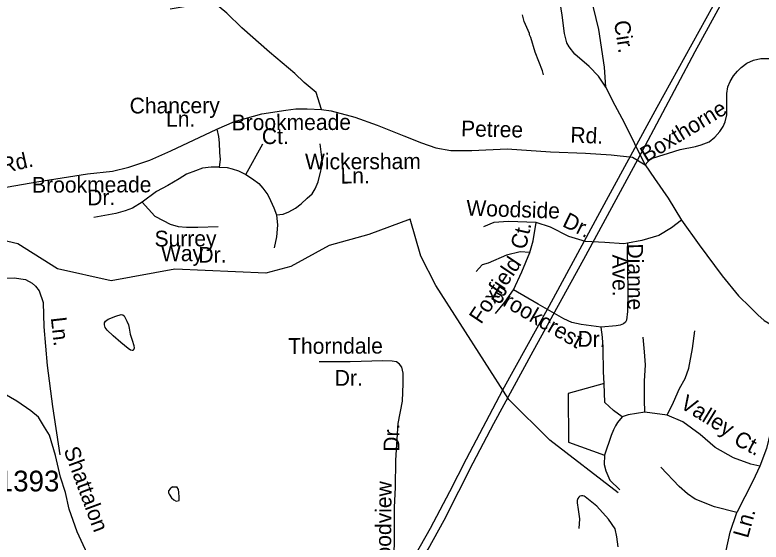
# Model space of a CAD drawing. Extents: x 1547597 to 1699558, y 810033 to 920809.
# Drawn here: x 1606161 to 1610664, y 866757 to 869935 of the extents above; entities that cross this region are included whole.
import ezdxf

# ---------------------------------------------------------------- set-up
doc = ezdxf.new("R2010")
doc.units = 0
for name, color, linetype in [('Exist Hydrographic Creek Single Shore', 7, 'Continuous'), ('Exist Hydrographic Misc Water Feature', 7, 'Continuous'), ('Exist Road Non-System Type 51', 7, 'Continuous'), ('Exist Road Non-System Type 51 Label', 7, 'Continuous'), ('Exist Road Secondary Type 51 Attributed', 7, 'Continuous'), ('Exist Road Secondary Type 51 Label', 7, 'Continuous'), ('Exist Road Secondary Type 51 Number Label', 7, 'Continuous'), ('Exist Utilities Electrical Transmission Line', 7, 'Continuous')]:
    doc.layers.add(name, color=color, linetype=linetype)

msp = doc.modelspace()

# ---------------------------------------------------------------- linework, layer by layer
at = {"layer": 'Exist Hydrographic Creek Single Shore'}
msp.add_lwpolyline([(1609800.9, 867054.7), (1609388.7, 867371.7), (1609141.7, 867616.4), (1608700.6, 868304.8), (1608609.5, 868481.4), (1608545.4, 868703.9), (1608295.7, 868611.8), (1608057.2, 868545.5), (1607826.7, 868417.8), (1607675.7, 868378.1), (1607125.6, 868402.5), (1606741.7, 868331.5), (1606417.7, 868403.8), (1606177.7, 868556.3), (1605911.6, 868617.5), (1605461.6, 868616.8), (1605320.7, 868685.3), (1605189.6, 868835.7), (1605075.6, 869038.3), (1604772.6, 869373)], dxfattribs=at)
at = {"layer": 'Exist Hydrographic Misc Water Feature'}
msp.add_line((1607111.9, 867090.4), (1607138.7, 867090.1), dxfattribs=at)
for points in [[(1609349.6, 869573.5), (1609344, 869597.6), (1609299.8, 869710.3), (1609273.3, 869798.7), (1609265.5, 869814.8), (1609265.7, 869822.8), (1609234.8, 869895.4), (1609223.4, 869935.6)], [(1606818.9, 868120.3), (1606835.6, 868088.6), (1606845.4, 868067.3), (1606849.9, 868047), (1606856.4, 868010.7), (1606867.2, 867973.9), (1606878.6, 867941.8), (1606879.4, 867925.8), (1606875, 867913.1), (1606868.6, 867911.5), (1606857.9, 867914.4), (1606843.7, 867923.6), (1606799, 867960.9), (1606753.2, 868000.8), (1606717.9, 868034.3), (1606705.9, 868051.4), (1606701.8, 868066.4), (1606702, 868079.7), (1606706.8, 868088.7), (1606722.9, 868100.2), (1606770.5, 868119.3), (1606802, 868128.5), (1606811.6, 868126.7), (1606818.9, 868120.3)], [(1607111.9, 867090.4), (1607096.7, 867078.6), (1607087.2, 867065.5), (1607087.8, 867054.5), (1607091.1, 867046), (1607106.2, 867024.2), (1607120.1, 867011.4), (1607133.8, 867004.5), (1607151, 867007.7), (1607152.6, 867028.1), (1607150, 867055.5), (1607146.9, 867074.1), (1607138.7, 867090.1)]]:
    msp.add_lwpolyline(points, dxfattribs=at)
at = {"layer": 'Exist Road Non-System Type 51'}
msp.add_line((1610097.1, 867522.2), (1609962.9, 867539.7), dxfattribs=at)
for points in [[(1609726.7, 869500.3), (1609717.7, 869620.3), (1609683.7, 869846.6), (1609652.8, 869980.9), (1609629.3, 870049), (1609589.9, 870129.2), (1609534.6, 870201.6), (1609467.2, 870262.2), (1609403.6, 870312.7), (1609274.4, 870407.8), (1609149.3, 870494.8), (1609081.9, 870567.2), (1609042.6, 870637.7), (1609023, 870697.7), (1609009.7, 870785.8), (1609002.4, 870865.8), (1608984.7, 870892), (1608958.8, 870910.1), (1608914.6, 870901.3), (1608883, 870900.2)], [(1609726.7, 869500.3), (1609683.2, 869567), (1609626.8, 869623.4), (1609539.2, 869698.5), (1609505.5, 869743.3), (1609491.6, 869766.4), (1609477.5, 869824.3), (1609462.4, 869934.3), (1609443.5, 870062.6), (1609435.9, 870108.5), (1609416.2, 870146.8), (1609382.5, 870180.9), (1609353.2, 870194.7), (1609278.8, 870217.8), (1609153.3, 870254.8), (1608989.8, 870304.1)], [(1608010.6, 869365.4), (1607979.6, 869466.9), (1607906.2, 869527.5), (1607850.7, 869581.8), (1607697.8, 869711), (1607529.1, 869858.5), (1607439.8, 869945.2), (1607394.2, 869983.5), (1607370.4, 870005.6), (1607353.3, 870012), (1607328.5, 870012.1), (1607230.5, 869992.8), (1607098.3, 869969.9)], [(1609964.6, 869031.1), (1609996.1, 869067.6), (1610046.2, 869083.2), (1610105.6, 869102), (1610174.5, 869123.9), (1610268.4, 869142.7), (1610302.8, 869152.1), (1610349.7, 869170.9), (1610384.1, 869199.1), (1610415.4, 869233.5), (1610434.2, 869261.7), (1610446.7, 869289.9), (1610456.1, 869333.7), (1610456.1, 869377.6), (1610456.1, 869418.3), (1610456.1, 869462.1), (1610462.4, 869502.8), (1610478, 869534.1), (1610496.8, 869568.6), (1610521.8, 869596.8), (1610543.7, 869618.7), (1610578.2, 869643.7), (1610618.8, 869662.5), (1610662.7, 869671.9), (1610712.7, 869671.9)], [(1609964.6, 869031.1), (1609839, 869285.5), (1609783.8, 869389.9), (1609726.7, 869500.3)], [(1604481.7, 868533.9), (1604614.2, 868587.9), (1604771, 868632.3), (1605068.9, 868698.1), (1605405.3, 868777.1), (1605741.6, 868838.3), (1606025.8, 868883), (1606293.4, 868928.8), (1606597.7, 868976.9), (1606748.7, 868992.9), (1606847.1, 869018.1), (1606975.2, 869059.3), (1607101.1, 869116.5), (1607378.7, 869245.9), (1607486.3, 869292.2), (1607650.2, 869338.4), (1607796.1, 869361.4), (1607856, 869368.9), (1607924.6, 869370.1), (1608010.6, 869365.4)], [(1608010.6, 869365.4), (1608068.2, 869357.5), (1608211.2, 869318.4), (1608345.8, 869270.3), (1608506.8, 869205.4), (1608614.9, 869163.3), (1608700.3, 869133.3), (1608791.6, 869118.8), (1608918.9, 869117.6), (1609131.4, 869128.9), (1609393, 869110.8), (1609604.9, 869101.1), (1609758.6, 869091.8), (1609887.8, 869077.2), (1609964.6, 869031.1)], [(1607378.7, 869245.9), (1607390.1, 869203.1), (1607392.9, 869163.3), (1607395.8, 869106.3), (1607398.6, 869063.6), (1607392.9, 869018.1)], [(1607555.1, 868972.5), (1607657.6, 869157.6)], [(1607740.1, 868730.5), (1607779.9, 868733.3), (1607814.1, 868747.6), (1607853.9, 868770.3), (1607888.1, 868796), (1607925, 868830.1), (1607953.5, 868855.8), (1607973.4, 868887.1), (1607990.5, 868929.8), (1608007.6, 868995.3), (1608016.1, 869035.2), (1608013.3, 869077.9), (1608001.9, 869157.6)], [(1607392.9, 869018.1), (1607344.6, 869018.1), (1607293.3, 869012.4), (1607250.6, 868995.3), (1607196.6, 868975.4), (1607151.1, 868946.9), (1607082.8, 868907), (1607014.5, 868870), (1606929.1, 868807.4)], [(1607392.9, 869018.1), (1607441.3, 869015.2), (1607472.6, 869006.7), (1607509.6, 868995.3), (1607555.1, 868972.5)], [(1609964.6, 869031.1), (1610019.8, 868948.7), (1610102.8, 868830), (1610183.7, 868697.8)], [(1607555.1, 868972.5), (1607595, 868946.9), (1607632, 868918.4), (1607657.6, 868889.9), (1607686, 868850.1), (1607703.1, 868815.9), (1607723, 868773.2), (1607740.1, 868730.5)], [(1606929.1, 868807.4), (1606869.3, 868770.3), (1606826.7, 868753.3), (1606769.7, 868739), (1606636, 868713.4)], [(1606929.1, 868807.4), (1606966.1, 868764.7), (1607005.9, 868721.9), (1607054.3, 868696.3), (1607097, 868673.5), (1607145.4, 868659.3), (1607196.6, 868656.5), (1607264.9, 868656.5), (1607387.2, 868659.3)], [(1607740.1, 868730.5), (1607745.8, 868667.8), (1607740.1, 868596.7), (1607725.9, 868531.2)], [(1609306.5, 868683.9), (1609138.5, 868689.3), (1609050.6, 868683.9), (1608988.4, 868658.6)], [(1609268.8, 868502.6), (1609289.2, 868574.1), (1609306.5, 868683.9)], [(1609857.9, 868560), (1609835, 868555.5), (1609721.1, 868562.4), (1609603.4, 868569.4), (1609503.5, 868600.3), (1609392.2, 868655.2), (1609306.5, 868683.9)], [(1610183.7, 868697.8), (1610123.4, 868651.8), (1610047, 868604.6), (1609944.7, 868575.4), (1609857.9, 868560)], [(1610183.7, 868697.8), (1610290.4, 868548.6), (1610428.7, 868361.5), (1610528, 868242.5), (1610597.9, 868172.6), (1610643.6, 868126.8), (1610682.1, 868093.1), (1610730.3, 868064.2), (1610792.9, 868023.2)], [(1609857.9, 868560), (1609855.9, 868521.8), (1609857.7, 868405.5), (1609858.7, 868267.6), (1609857.6, 868147.5), (1609851.2, 868095.6), (1609844.7, 868083.7), (1609832.9, 868073.8), (1609813.9, 868064), (1609788.8, 868060.1), (1609699.2, 868053.5)], [(1609268.8, 868502.6), (1609208.8, 868507), (1609126.8, 868487.7), (1609016.5, 868438.7), (1608980.3, 868429), (1608944.1, 868389.3)], [(1609168.6, 868278.5), (1609219.9, 868386.8), (1609268.8, 868502.6)], [(1604802.5, 868344.5), (1605014.2, 868353.8), (1605332.2, 868351.2), (1605647.8, 868346.6), (1605873.7, 868344.6), (1606039.5, 868345.7), (1606155.2, 868350), (1606224.6, 868339.9), (1606265.2, 868317.4), (1606285.3, 868299.4), (1606307, 868271.9), (1606330.1, 868202.4), (1606334.5, 868054.8), (1606354.7, 867821.9), (1606387.7, 867575.2), (1606431.4, 867284)], [(1609061.5, 868135.4), (1609118.1, 868202.9), (1609168.6, 868278.5)], [(1609699.2, 868053.5), (1609578.5, 868069.4), (1609522.3, 868081.5), (1609474.1, 868103.6), (1609319.3, 868192.1), (1609168.6, 868278.5)], [(1609716.6, 867712.8), (1609712.3, 867784.6), (1609711.3, 867924.5), (1609705.9, 867992.5), (1609699.2, 868053.5)], [(1610097.1, 867522.2), (1610135.1, 867601), (1610171.5, 867683.4), (1610205.9, 867743.1), (1610228.6, 867804.9), (1610249.4, 867924.7), (1610264.4, 868030.5)], [(1610792.9, 868023.2), (1610774.9, 867981.7), (1610758.8, 867937.2), (1610746.7, 867844.3), (1610734.6, 867743.2), (1610734.6, 867646.2), (1610734.6, 867561.3), (1610727.6, 867475.5), (1610718.8, 867414.1), (1610695.5, 867320.7), (1610655.5, 867215)], [(1609962.9, 867539.7), (1609959.9, 867615.6), (1609959.9, 867726.6), (1609965.8, 867825.9), (1609959.9, 867904.8), (1609951.2, 867992.4)], [(1608417, 866258), (1608442.6, 866471.9), (1608451.9, 866763.4), (1608451.9, 866967.9), (1608456.8, 867085.5), (1608459.4, 867250.2), (1608473.9, 867471.4), (1608500, 867607.3), (1608502.9, 867713.3), (1608503.4, 867775.1), (1608495.7, 867811.3), (1608481.9, 867829.4), (1608463.9, 867843.5), (1608438, 867847.7), (1608380, 867850), (1608184.2, 867843.8), (1607996.3, 867843.2)], [(1609716.6, 867712.8), (1609498.9, 867653.2), (1609500.5, 867360.2), (1609719.7, 867281.9)], [(1609825.4, 867511.8), (1609773.4, 867550.9), (1609721.3, 867599.7), (1609716.6, 867712.8)], [(1609962.9, 867539.7), (1609861.5, 867523.5), (1609825.4, 867511.8)], [(1610655.5, 867215), (1610602.1, 867227.2), (1610497, 867265.2), (1610386.1, 867326.5), (1610295.6, 867405.4), (1610190.5, 867481.3), (1610097.1, 867522.2)], [(1609825.4, 867511.8), (1609796.7, 867478.3), (1609785.7, 867458), (1609773.1, 867434.6), (1609758.5, 867399.5), (1609719.7, 867281.9)], [(1609719.7, 867281.9), (1609716.6, 867225.5), (1609727.5, 867186.3), (1609751, 867129.9), (1609812.1, 867071.9)], [(1610517.4, 866935.1), (1610383.2, 866970.2), (1610266.4, 867016.9), (1610219.7, 867049), (1610170.1, 867092.9), (1610057.8, 867208.6)], [(1610655.5, 867215), (1610613.7, 867125), (1610517.4, 866935.1)], [(1609800.8, 866728.5), (1609793.8, 866788.7), (1609782.8, 866836.7), (1609741.9, 866895.4), (1609671.5, 866974.7), (1609602.6, 867029.9), (1609596, 867033.2), (1609587.3, 867035.2), (1609579.3, 867036), (1609570.7, 867034.5), (1609563.1, 867028.9), (1609556.8, 867020), (1609553.9, 867008.9), (1609553.8, 866994.8), (1609559.2, 866952.7), (1609568.1, 866896.7), (1609563.1, 866838.8)], [(1610438.5, 866528.8), (1610435.7, 866618.3), (1610453.2, 866705.9), (1610476.6, 866816.9), (1610517.4, 866935.1)]]:
    msp.add_lwpolyline(points, dxfattribs=at)
at = {"layer": 'Exist Road Secondary Type 51 Attributed'}
msp.add_lwpolyline([(1606751.5, 866332), (1606696.6, 866467.5), (1606622.5, 866632.2), (1606536.3, 866818.2), (1606487.9, 866956), (1606465.6, 867056.5), (1606435.9, 867149.5), (1606406.1, 867279.8), (1606368.9, 867402.6), (1606339.1, 867451), (1606301.9, 867510.6), (1606257.3, 867547.8), (1606171.7, 867607.4), (1606041.6, 867681.8)], dxfattribs=at)
at = {"layer": 'Exist Utilities Electrical Transmission Line'}
for points in [[(1607618, 864875.7), (1607782.5, 865168.9), (1607967.7, 865499.8), (1608185.2, 865876), (1608335.5, 866153.5), (1608411.8, 866294.2), (1608557.8, 866553.8), (1608654.1, 866714.1), (1608750.9, 866888.5), (1608840.4, 867064.2), (1608925.3, 867234.8), (1609051.7, 867471.2), (1609288.5, 867908.4), (1609594.6, 868462.7), (1609945.6, 869112.6), (1610266.2, 869714.7), (1610623.3, 870370.4)], [(1610414, 870066.9), (1610034.4, 869377.4), (1609728.4, 868817), (1609383.4, 868177.3), (1609104, 867672.6), (1608883.5, 867257.3), (1608784.1, 867059.6), (1608666.2, 866839.8), (1608485.2, 866518.9), (1608335.6, 866273.3), (1608166.9, 865968.2), (1607963.6, 865625.7), (1607817.7, 865368.1), (1607655.1, 865072.9), (1607523.7, 864849.2)]]:
    msp.add_lwpolyline(points, dxfattribs=at)

# ---------------------------------------------------------------- texts
at = {"layer": 'Exist Road Non-System Type 51 Label'}
for s, rotation, p in [('Cir.', 278.5543, (1609775.5, 869895.7)), ('Chancery', 0.1781, (1606853.1, 869341.1)), ('Boxthorne', 31.3922, (1609971.5, 869044.1)), ('Ln.', 0.1781, (1607072.8, 869260.8)), ('Brookmeade', 0.1781, (1607468.6, 869239.7)), ('Petree', 358.7623, (1608852.4, 869203.8)), ('Ct.', 0.1781, (1607651, 869156.5)), ('Rd.', 357.6161, (1609511.2, 869166.4)), ('Rd.', 12.9036, (1606085.2, 868978.5)), ('Wickersham', 0.1781, (1607911.4, 869003.9)), ('Ln.', 0.1781, (1608125.5, 868918.9)), ('Brookmeade', 0.1781, (1606264.3, 868863.6)), ('Dr.', 0.8146, (1606597.5, 868787.1)), ('Woodside', 358.1543, (1608883.7, 868725.4)), ('Dr.', 333.7586, (1609458.5, 868663.4)), ('Ct.', 77.4738, (1609243.4, 868517.1)), ('Surrey', 0.1781, (1607003.3, 868539.3)), ('Way', 0.1781, (1607042.3, 868450.3)), ('Dr.', 0.1781, (1607267.9, 868442)), ('Dianne', 270.4158, (1609856.3, 868557.2)), ('Foxfield', 56.2308, (1608973.8, 868066.6)), ('Ave.', 270.4158, (1609766.1, 868490.7)), ('Brookcrest', 329.8936, (1609025.7, 868227.5)), ('Ln.', 276.4955, (1606377, 868109.6)), ('Dr.', 359.1895, (1609554.9, 867935.4)), ('Thorndale', 0.1781, (1607809.5, 867891.9)), ('Dr.', 0.1781, (1608090.8, 867699.3)), ('Valley', 328.4345, (1610168.6, 867570.5)), ('Dr.', 89.5136, (1608479.9, 867301.6)), ('Ct.', 332.383, (1610492.3, 867350.1)), ('Woodview', 89.5136, (1608429.2, 866538)), ('Ln.', 74.3344, (1610584.1, 866776.3))]:
    msp.add_text(s, height=95, rotation=rotation, dxfattribs=at).set_placement(p)
at = {"layer": 'Exist Road Secondary Type 51 Label'}
msp.add_text('Shattalon', height=95, rotation=290.3652, dxfattribs=at).set_placement((1606453.1, 867312.7))
at = {"layer": 'Exist Road Secondary Type 51 Number Label'}
msp.add_text('1393', height=125, dxfattribs=at).set_placement((1606057.1, 867062.7))

doc.saveas('drawing.dxf')
